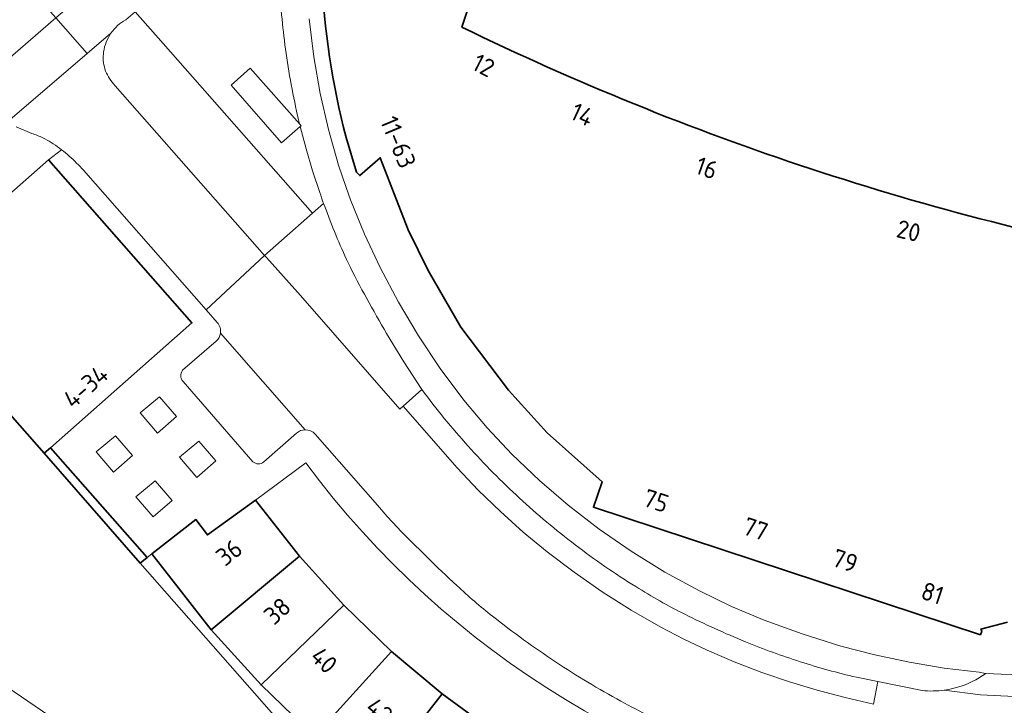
# Model space of a CAD drawing. Extents: x 150256 to 156914, y 461459 to 469481.
# Tile 531 of 656: x 154190 to 154264, y 467838 to 467889. Entities that reach past the tile are written whole.
import ezdxf
from ezdxf.enums import TextEntityAlignment as Align

# ---------------------------------------------------------------- set-up
doc = ezdxf.new("R2010")
doc.units = 0
doc.header["$LTSCALE"] = 0.75
for name, color, linetype, lineweight in [('B-RO-GK-KADEMUUR-GV', 251, 'CONTINUOUS', 35), ('B-RO-GR-GROENVOORZIENING-GV', 251, 'CONTINUOUS', 18), ('B-RO-IE-TERREINAFSCHEIDING_KUNSTMATIG_MUUR-G', 251, 'IE-TERREINAFSCHEIDING-KUNSTMATIG-DICHT', 18), ('B-RO-OG-BEBOUWING-GV', 6, 'CONTINUOUS', 35), ('B-RO-OG-BEBOUWING-T18', 1, 'CONTINUOUS', 18), ('B-RO-OG-WATER_SLOOT-GV', 251, 'CONTINUOUS', 18), ('B-RO-VH-VERHARDING_ASFALT-GV', 251, 'CONTINUOUS', 18), ('B-RO-VH-VERHARDING_BETON-GV', 251, 'CONTINUOUS', 18), ('B-RO-VH-VERHARDING_BETONSTRAATSTEEN-GV', 251, 'CONTINUOUS', 18), ('B-RO-VH-VERHARDING_STRAATBAKSTEEN-GV', 251, 'CONTINUOUS', 18)]:
    doc.layers.add(name, color=color, linetype=linetype, lineweight=lineweight)
doc.styles.add('NLCS-ISO-M200-T18', font='NLCS-ISO.ttf', dxfattribs={"height": 360})
doc.linetypes.add('IE-TERREINAFSCHEIDING-KUNSTMATIG-DICHT', pattern='A,8,-1,[82,NLCS.SHX,S=0.75,R=90,X=0,Y=0],-1', length=10)

msp = doc.modelspace()

# ---------------------------------------------------------------- linework, layer by layer
at = {"layer": 'B-RO-GK-KADEMUUR-GV'}
msp.add_lwpolyline([(154198.678, 467848.508), (154199.203, 467848.919), (154191.93, 467857.181), (154191.45, 467856.758)], close=True, dxfattribs=at)
msp.add_lwpolyline([(154198.678, 467848.508), (154199.203, 467848.919), (154191.93, 467857.181), (154191.45, 467856.758)], close=True, dxfattribs=at)
at = {"layer": 'B-RO-GR-GROENVOORZIENING-GV'}
for points in [[(154198.691, 467859.794), (154199.987, 467858.275), (154201.418, 467859.526), (154200.141, 467861.006)], [(154198.691, 467859.794), (154199.987, 467858.275), (154201.418, 467859.526), (154200.141, 467861.006)], [(154195.378, 467856.866), (154196.675, 467855.347), (154198.105, 467856.598), (154196.828, 467858.077)], [(154195.378, 467856.866), (154196.675, 467855.347), (154198.105, 467856.598), (154196.828, 467858.077)], [(154201.644, 467856.46), (154202.94, 467854.942), (154204.37, 467856.192), (154203.093, 467857.672)], [(154201.644, 467856.46), (154202.94, 467854.942), (154204.37, 467856.192), (154203.093, 467857.672)], [(154198.353, 467853.487), (154199.649, 467851.968), (154201.08, 467853.219), (154199.803, 467854.699)], [(154198.353, 467853.487), (154199.649, 467851.968), (154201.08, 467853.219), (154199.803, 467854.699)]]:
    msp.add_lwpolyline(points, close=True, dxfattribs=at)
at = {"layer": 'B-RO-IE-TERREINAFSCHEIDING_KUNSTMATIG_MUUR-G'}
msp.add_lwpolyline([(154198.678, 467848.508), (154222.847, 467821.045), (154224.045, 467822.161), (154228.645, 467819.77), (154234.056, 467817.337), (154239.628, 467815.3), (154245.257, 467813.7), (154250.992, 467812.468), (154256.976, 467811.609)], dxfattribs=at)
msp.add_lwpolyline([(154198.678, 467848.508), (154222.847, 467821.045), (154224.045, 467822.161), (154228.645, 467819.77), (154234.056, 467817.337), (154239.628, 467815.3), (154245.257, 467813.7), (154250.992, 467812.468), (154256.976, 467811.609)], dxfattribs=at)
at = {"layer": 'B-RO-OG-BEBOUWING-GV'}
for points in [[(154222.899, 467888.808), (154227.322, 467902.302), (154218.689, 467905.147), (154218.166, 467903.568), (154213.175, 467903.466), (154213.016, 467903.491), (154213.011, 467903.464)], [(154222.899, 467888.808), (154227.322, 467902.302), (154218.689, 467905.147), (154218.166, 467903.568), (154213.175, 467903.466), (154213.016, 467903.491), (154213.011, 467903.464)], [(154214.186, 467880.504), (154214.968, 467877.908), (154215.206, 467877.646), (154216.753, 467878.991), (154218.841, 467873.554), (154220.347, 467870.518), (154222.819, 467866.232), (154226.409, 467861.497), (154229.303, 467858.294), (154233.449, 467854.613), (154232.788, 467852.707), (154261.916, 467843.112), (154262.007, 467843.374), (154261.947, 467843.54), (154263.96, 467844.067)], [(154214.186, 467880.504), (154214.968, 467877.908), (154215.206, 467877.646), (154216.753, 467878.991), (154218.841, 467873.554), (154220.347, 467870.518), (154222.819, 467866.232), (154226.409, 467861.497), (154229.303, 467858.294), (154233.449, 467854.613), (154232.788, 467852.707), (154261.916, 467843.112), (154262.007, 467843.374), (154261.947, 467843.54), (154263.96, 467844.067)]]:
    msp.add_lwpolyline(points, dxfattribs=at)
for points in [[(154212.333, 467892.764, 0.053414), (154214.186, 467880.504)], [(154212.333, 467892.764, 0.053414), (154214.186, 467880.504)], [(154276.593, 467871.131, -0.067695), (154222.899, 467888.808)], [(154276.593, 467871.131, -0.067695), (154222.899, 467888.808)]]:
    msp.add_lwpolyline(points, format="xyb", dxfattribs=at)
for points in [[(154191.93, 467857.181), (154202.579, 467866.563), (154191.785, 467878.836), (154181.131, 467869.444), (154180.655, 467869.024), (154191.45, 467856.758)], [(154191.93, 467857.181), (154202.579, 467866.563), (154191.785, 467878.836), (154181.131, 467869.444), (154180.655, 467869.024), (154191.45, 467856.758)], [(154210.664, 467849.034), (154207.359, 467853.241), (154203.742, 467850.615), (154202.864, 467851.771), (154199.569, 467849.205), (154204.031, 467843.489)], [(154210.664, 467849.034), (154207.359, 467853.241), (154203.742, 467850.615), (154202.864, 467851.771), (154199.569, 467849.205), (154204.031, 467843.489)], [(154210.664, 467849.034), (154204.031, 467843.489), (154207.776, 467839.337), (154213.997, 467845.331)], [(154210.664, 467849.034), (154204.031, 467843.489), (154207.776, 467839.337), (154213.997, 467845.331)], [(154213.997, 467845.331), (154207.776, 467839.337), (154211.799, 467835.451), (154217.584, 467841.862)], [(154213.997, 467845.331), (154207.776, 467839.337), (154211.799, 467835.451), (154217.584, 467841.862)], [(154216.094, 467831.851), (154221.399, 467838.657), (154217.584, 467841.862), (154211.799, 467835.451)], [(154216.094, 467831.851), (154221.399, 467838.657), (154217.584, 467841.862), (154211.799, 467835.451)], [(154221.399, 467838.657), (154216.094, 467831.851), (154220.613, 467828.581), (154225.448, 467835.719)], [(154221.399, 467838.657), (154216.094, 467831.851), (154220.613, 467828.581), (154225.448, 467835.719)]]:
    msp.add_lwpolyline(points, close=True, dxfattribs=at)
at = {"layer": 'B-RO-OG-WATER_SLOOT-GV'}
for points in [[(154284.754, 467750.81), (154244.198, 467796.833), (154241.006, 467800.465), (154240.99, 467800.483), (154239.83, 467801.802), (154222.885, 467821.08), (154222.847, 467821.045), (154198.678, 467848.508), (154191.45, 467856.758), (154180.655, 467869.024)], [(154284.754, 467750.81), (154244.198, 467796.833), (154241.006, 467800.465), (154240.99, 467800.483), (154239.83, 467801.802), (154222.885, 467821.08), (154222.847, 467821.045), (154198.678, 467848.508), (154191.45, 467856.758), (154180.655, 467869.024)], [(154231.841, 467798.466), (154232.571, 467797.556), (154233.292, 467796.638), (154234.005, 467795.714), (154234.621, 467796.359), (154232.73, 467798.914), (154228.609, 467803.85), (154224.412, 467808.432), (154221.275, 467811.666), (154217.763, 467814.884), (154213.352, 467819.155), (154209.135, 467823.085), (154205.151, 467826.719), (154202.345, 467829.077), (154200.227, 467830.792), (154195.88, 467833.964), (154192.368, 467836.672), (154187.594, 467839.889)], [(154187.594, 467839.889), (154192.368, 467836.672), (154195.88, 467833.964), (154200.227, 467830.792), (154202.345, 467829.077), (154205.151, 467826.719), (154209.135, 467823.085), (154213.352, 467819.155), (154217.763, 467814.884), (154221.275, 467811.666), (154224.412, 467808.432), (154228.609, 467803.85), (154232.73, 467798.914), (154234.621, 467796.359), (154234.005, 467795.714), (154235.105, 467794.25), (154235.667, 467794.841), (154235.71, 467794.887), (154237.184, 467792.895), (154241.166, 467787.31), (154244.678, 467781.956), (154247.393, 467776.564)], [(154231.841, 467798.466), (154232.571, 467797.556), (154233.292, 467796.638), (154234.005, 467795.714), (154234.621, 467796.359), (154232.73, 467798.914), (154228.609, 467803.85), (154224.412, 467808.432), (154221.275, 467811.666), (154217.763, 467814.884), (154213.352, 467819.155), (154209.135, 467823.085), (154205.151, 467826.719), (154202.345, 467829.077), (154200.227, 467830.792), (154195.88, 467833.964), (154192.368, 467836.672), (154187.594, 467839.889)], [(154187.594, 467839.889), (154192.368, 467836.672), (154195.88, 467833.964), (154200.227, 467830.792), (154202.345, 467829.077), (154205.151, 467826.719), (154209.135, 467823.085), (154213.352, 467819.155), (154217.763, 467814.884), (154221.275, 467811.666), (154224.412, 467808.432), (154228.609, 467803.85), (154232.73, 467798.914), (154234.621, 467796.359), (154234.005, 467795.714), (154235.105, 467794.25), (154235.667, 467794.841), (154235.71, 467794.887), (154237.184, 467792.895), (154241.166, 467787.31), (154244.678, 467781.956), (154247.393, 467776.564)]]:
    msp.add_lwpolyline(points, dxfattribs=at)
at = {"layer": 'B-RO-VH-VERHARDING_ASFALT-GV'}
for points in [[(154199.942, 467895.978), (154192.328, 467889.497), (154194.687, 467886.813), (154196.483, 467888.346)], [(154199.942, 467895.978), (154192.328, 467889.497), (154194.687, 467886.813), (154196.483, 467888.346)], [(154182.984, 467881.417), (154192.328, 467889.497), (154189.522, 467892.695), (154187.091, 467895.417), (154172.75, 467883.114), (154176.644, 467878.642), (154177.27, 467879.145), (154177.892, 467879.621), (154179.506, 467880.781), (154180.075, 467881.14)], [(154182.984, 467881.417), (154192.328, 467889.497), (154189.522, 467892.695), (154187.091, 467895.417), (154172.75, 467883.114), (154176.644, 467878.642), (154177.27, 467879.145), (154177.892, 467879.621), (154179.506, 467880.781), (154180.075, 467881.14)], [(154187.619, 467880.782), (154194.687, 467886.813), (154192.328, 467889.497), (154182.984, 467881.417), (154182.979, 467881.41), (154182.962, 467881.383), (154177.955, 467877.078)], [(154187.619, 467880.782), (154194.687, 467886.813), (154192.328, 467889.497), (154182.984, 467881.417), (154182.979, 467881.41), (154182.962, 467881.383), (154177.955, 467877.078)], [(154211.638, 467874.808), (154200.415, 467887.569), (154198.305, 467889.968), (154197.593, 467889.367)], [(154211.638, 467874.808), (154200.415, 467887.569), (154198.305, 467889.968), (154197.593, 467889.367)], [(154196.483, 467888.346), (154194.687, 467886.813), (154187.619, 467880.782)], [(154196.483, 467888.346), (154194.687, 467886.813), (154187.619, 467880.782)], [(154194.423, 467878.045), (154203.636, 467867.549), (154208.031, 467871.646), (154196.811, 467884.399), (154196.674, 467884.554)], [(154194.423, 467878.045), (154203.636, 467867.549), (154208.031, 467871.646), (154196.811, 467884.399), (154196.674, 467884.554)], [(154196.674, 467884.554), (154196.811, 467884.399), (154208.031, 467871.646), (154211.638, 467874.808)], [(154196.674, 467884.554), (154196.811, 467884.399), (154208.031, 467871.646), (154211.638, 467874.808)], [(154189.343, 467881.309), (154190.529, 467880.821)], [(154189.343, 467881.309), (154190.529, 467880.821)], [(154191.972, 467880.142), (154192.141, 467880.033)], [(154191.972, 467880.142), (154192.141, 467880.033)]]:
    msp.add_lwpolyline(points, dxfattribs=at)
for points in [[(154196.483, 467888.346, -0.114048), (154197.593, 467889.367)], [(154197.593, 467889.367, 0.114048), (154196.483, 467888.346)], [(154196.483, 467888.346, -0.114048), (154197.593, 467889.367)], [(154197.593, 467889.367, 0.114048), (154196.483, 467888.346)], [(154196.483, 467888.346, 0.114815), (154195.93, 467886.942)], [(154195.93, 467886.942, -0.114815), (154196.483, 467888.346)], [(154196.483, 467888.346, 0.114815), (154195.93, 467886.942)], [(154195.93, 467886.942, -0.114815), (154196.483, 467888.346)], [(154195.93, 467886.942, 0.114111), (154196.028, 467885.662)], [(154196.028, 467885.662, -0.114111), (154195.93, 467886.942)], [(154195.93, 467886.942, 0.114111), (154196.028, 467885.662)], [(154196.028, 467885.662, -0.114111), (154195.93, 467886.942)], [(154196.028, 467885.662, 0.11393), (154196.674, 467884.554)], [(154196.674, 467884.554, -0.11393), (154196.028, 467885.662)], [(154196.028, 467885.662, 0.11393), (154196.674, 467884.554)], [(154196.674, 467884.554, -0.11393), (154196.028, 467885.662)], [(154190.529, 467880.821, -0.032391), (154191.362, 467880.48)], [(154190.529, 467880.821, -0.032391), (154191.362, 467880.48)], [(154191.362, 467880.48, -0.02451), (154191.972, 467880.142)], [(154191.362, 467880.48, -0.02451), (154191.972, 467880.142)], [(154192.141, 467880.033, -0.016082), (154192.758, 467879.591)], [(154192.141, 467880.033, -0.016082), (154192.758, 467879.591)], [(154192.758, 467879.591, -0.015934), (154193.349, 467879.107)], [(154192.758, 467879.591, -0.015934), (154193.349, 467879.107)], [(154193.349, 467879.107, -0.026216), (154194.423, 467878.045)], [(154193.349, 467879.107, -0.026216), (154194.423, 467878.045)]]:
    msp.add_lwpolyline(points, format="xyb", dxfattribs=at)
at = {"layer": 'B-RO-VH-VERHARDING_BETON-GV'}
msp.add_lwpolyline([(154210.684, 467881.502), (154206.962, 467885.719), (154205.539, 467884.45), (154209.328, 467880.099), (154210.726, 467881.331), (154210.788, 467881.385)], close=True, dxfattribs=at)
msp.add_lwpolyline([(154210.684, 467881.502), (154206.962, 467885.719), (154205.539, 467884.45), (154209.328, 467880.099), (154210.726, 467881.331), (154210.788, 467881.385)], close=True, dxfattribs=at)
at = {"layer": 'B-RO-VH-VERHARDING_BETONSTRAATSTEEN-GV'}
for points in [[(154209.154, 467892.32, 0.022486), (154209.618, 467887.159)], [(154209.154, 467892.32, 0.022486), (154209.618, 467887.159)], [(154209.618, 467887.159, 0.024988), (154210.603, 467881.841)], [(154209.618, 467887.159, 0.024988), (154210.603, 467881.841)], [(154191.362, 467880.48, 0.032391), (154190.529, 467880.821)], [(154191.362, 467880.48, 0.032391), (154190.529, 467880.821)], [(154191.972, 467880.142, 0.02451), (154191.362, 467880.48)], [(154191.972, 467880.142, 0.02451), (154191.362, 467880.48)], [(154192.758, 467879.591, 0.016082), (154192.141, 467880.033)], [(154192.758, 467879.591, 0.016082), (154192.141, 467880.033)], [(154193.349, 467879.107, 0.015934), (154192.758, 467879.591)], [(154193.349, 467879.107, 0.015934), (154192.758, 467879.591)], [(154194.423, 467878.045, 0.026216), (154193.349, 467879.107)], [(154194.423, 467878.045, 0.026216), (154193.349, 467879.107)], [(154212.195, 467876.37, 0.003648), (154212.484, 467875.553)], [(154212.195, 467876.37, 0.003648), (154212.484, 467875.553)], [(154212.566, 467875.329, 0.020611), (154214.329, 467871.078)], [(154212.566, 467875.329, 0.020611), (154214.329, 467871.078)], [(154214.329, 467871.078, 0.009762), (154215.735, 467868.4)], [(154214.329, 467871.078, 0.009762), (154215.735, 467868.4)], [(154215.735, 467868.4, 0.008475), (154217.221, 467865.777)], [(154215.735, 467868.4, 0.008475), (154217.221, 467865.777)], [(154204.474, 467866.595, -0.223852), (154204.723, 467865.795)], [(154204.723, 467865.795, 0.223852), (154204.474, 467866.595)], [(154204.474, 467866.595, -0.223852), (154204.723, 467865.795)], [(154204.723, 467865.795, 0.223852), (154204.474, 467866.595)], [(154204.723, 467865.795, -0.183868), (154204.391, 467865.186)], [(154204.391, 467865.186, 0.183868), (154204.723, 467865.795)], [(154204.723, 467865.795, -0.183868), (154204.391, 467865.186)], [(154204.391, 467865.186, 0.183868), (154204.723, 467865.795)], [(154201.868, 467863.002, 0.350956), (154201.907, 467862.15)], [(154201.907, 467862.15, -0.350956), (154201.868, 467863.002)], [(154201.868, 467863.002, 0.350956), (154201.907, 467862.15)], [(154201.907, 467862.15, -0.350956), (154201.868, 467863.002)], [(154223.358, 467857.298, -0.023436), (154219.88, 467861.547)], [(154219.88, 467861.547, 0.023436), (154223.358, 467857.298)], [(154223.358, 467857.298, -0.023436), (154219.88, 467861.547)], [(154219.88, 467861.547, 0.023436), (154223.358, 467857.298)], [(154210.453, 467858.28, -0.180559), (154211.09, 467858.529)], [(154211.09, 467858.529, 0.180559), (154210.453, 467858.28)], [(154210.453, 467858.28, -0.180559), (154211.09, 467858.529)], [(154211.09, 467858.529, 0.180559), (154210.453, 467858.28)], [(154211.09, 467858.529, -0.221635), (154211.845, 467858.194)], [(154211.845, 467858.194, 0.221635), (154211.09, 467858.529)], [(154211.09, 467858.529, -0.221635), (154211.845, 467858.194)], [(154211.845, 467858.194, 0.221635), (154211.09, 467858.529)], [(154227.217, 467853.394, -0.023316), (154223.358, 467857.298)], [(154223.358, 467857.298, 0.023316), (154227.217, 467853.394)], [(154227.217, 467853.394, -0.023316), (154223.358, 467857.298)], [(154223.358, 467857.298, 0.023316), (154227.217, 467853.394)], [(154207.158, 467856.127, 0.379685), (154207.985, 467856.119)], [(154207.985, 467856.119, -0.379685), (154207.158, 467856.127)], [(154207.158, 467856.127, 0.379685), (154207.985, 467856.119)], [(154207.985, 467856.119, -0.379685), (154207.158, 467856.127)], [(154211.149, 467856.034, 0.196205), (154255.511, 467829.144)], [(154211.149, 467856.034, 0.196205), (154255.511, 467829.144)], [(154231.411, 467849.88, -0.023354), (154227.217, 467853.394)], [(154227.217, 467853.394, 0.023354), (154231.411, 467849.88)], [(154231.411, 467849.88, -0.023354), (154227.217, 467853.394)], [(154227.217, 467853.394, 0.023354), (154231.411, 467849.88)], [(154218.033, 467851.184, 0.011855), (154222.513, 467846.807)], [(154222.513, 467846.807, -0.011855), (154218.033, 467851.184)], [(154218.033, 467851.184, 0.011855), (154222.513, 467846.807)], [(154222.513, 467846.807, -0.011855), (154218.033, 467851.184)], [(154235.971, 467846.731, -0.023476), (154231.411, 467849.88)], [(154231.411, 467849.88, 0.023476), (154235.971, 467846.731)], [(154235.971, 467846.731, -0.023476), (154231.411, 467849.88)], [(154231.411, 467849.88, 0.023476), (154235.971, 467846.731)], [(154222.513, 467846.807, 0.021223), (154225.202, 467844.502)], [(154225.202, 467844.502, -0.021223), (154222.513, 467846.807)], [(154222.513, 467846.807, 0.021223), (154225.202, 467844.502)], [(154225.202, 467844.502, -0.021223), (154222.513, 467846.807)], [(154239.66, 467844.658, -0.023596), (154235.971, 467846.731)], [(154235.971, 467846.731, 0.023596), (154239.66, 467844.658)], [(154239.66, 467844.658, -0.023596), (154235.971, 467846.731)], [(154235.971, 467846.731, 0.023596), (154239.66, 467844.658)], [(154225.202, 467844.502, 0.020602), (154229.94, 467841.078)], [(154229.94, 467841.078, -0.020602), (154225.202, 467844.502)], [(154225.202, 467844.502, 0.020602), (154229.94, 467841.078)], [(154229.94, 467841.078, -0.020602), (154225.202, 467844.502)], [(154244.225, 467842.584, -0.019724), (154239.66, 467844.658)], [(154239.66, 467844.658, 0.019724), (154244.225, 467842.584)], [(154244.225, 467842.584, -0.019724), (154239.66, 467844.658)], [(154239.66, 467844.658, 0.019724), (154244.225, 467842.584)], [(154248.349, 467841.085, -0.019685), (154244.225, 467842.584)], [(154244.225, 467842.584, 0.019685), (154248.349, 467841.085)], [(154248.349, 467841.085, -0.019685), (154244.225, 467842.584)], [(154244.225, 467842.584, 0.019685), (154248.349, 467841.085)], [(154229.94, 467841.078, 0.021582), (154234.856, 467838.12)], [(154234.856, 467838.12, -0.021582), (154229.94, 467841.078)], [(154229.94, 467841.078, 0.021582), (154234.856, 467838.12)], [(154234.856, 467838.12, -0.021582), (154229.94, 467841.078)], [(154252.577, 467839.912, -0.01969), (154248.349, 467841.085)], [(154248.349, 467841.085, 0.01969), (154252.577, 467839.912)], [(154252.577, 467839.912, -0.01969), (154248.349, 467841.085)], [(154248.349, 467841.085, 0.01969), (154252.577, 467839.912)], [(154262.078, 467840.036, -0.086592), (154259.898, 467839.083)], [(154259.898, 467839.083, 0.086592), (154262.078, 467840.036)], [(154262.078, 467840.036, -0.086592), (154259.898, 467839.083)], [(154259.898, 467839.083, 0.086592), (154262.078, 467840.036)], [(154262.31, 467840.2, -0.013186), (154262.078, 467840.036)], [(154262.078, 467840.036, 0.013186), (154262.31, 467840.2)], [(154262.31, 467840.2, -0.013186), (154262.078, 467840.036)], [(154262.078, 467840.036, 0.013186), (154262.31, 467840.2)], [(154257.525, 467838.916, 0.059037), (154259.185, 467838.948)], [(154259.185, 467838.948, -0.059037), (154257.525, 467838.916)], [(154257.525, 467838.916, 0.059037), (154259.185, 467838.948)], [(154259.185, 467838.948, -0.059037), (154257.525, 467838.916)], [(154259.898, 467839.083, -0.026495), (154259.185, 467838.948)], [(154259.185, 467838.948, 0.026495), (154259.898, 467839.083)], [(154259.898, 467839.083, -0.026495), (154259.185, 467838.948)], [(154259.185, 467838.948, 0.026495), (154259.898, 467839.083)], [(154234.856, 467838.12, 0.02179), (154239.35, 467835.91)], [(154239.35, 467835.91, -0.02179), (154234.856, 467838.12)], [(154234.856, 467838.12, 0.02179), (154239.35, 467835.91)], [(154239.35, 467835.91, -0.02179), (154234.856, 467838.12)]]:
    msp.add_lwpolyline(points, format="xyb", dxfattribs=at)
for points in [[(154262.31, 467840.2), (154262.3, 467840.2), (154261.811, 467840.293), (154259.18, 467840.608), (154256.567, 467841.044), (154253.971, 467841.595), (154251.411, 467842.266), (154248.505, 467843.173), (154245.643, 467844.208), (154243.176, 467845.24), (154240.767, 467846.404), (154238.163, 467847.826), (154235.634, 467849.386), (154233.216, 467851.057), (154230.887, 467852.853), (154228.723, 467854.715), (154226.656, 467856.688), (154224.785, 467858.675), (154223.029, 467860.764), (154221.256, 467863.124), (154219.616, 467865.582), (154218.114, 467868.12), (154216.749, 467870.733), (154215.563, 467873.24), (154214.518, 467875.813), (154214.192, 467876.756), (154213.611, 467878.44), (154212.847, 467881.111), (154212.22, 467883.826), (154211.74, 467886.573), (154211.394, 467889.444)], [(154262.31, 467840.2), (154262.3, 467840.2), (154261.811, 467840.293), (154259.18, 467840.608), (154256.567, 467841.044), (154253.971, 467841.595), (154251.411, 467842.266), (154248.505, 467843.173), (154245.643, 467844.208), (154243.176, 467845.24), (154240.767, 467846.404), (154238.163, 467847.826), (154235.634, 467849.386), (154233.216, 467851.057), (154230.887, 467852.853), (154228.723, 467854.715), (154226.656, 467856.688), (154224.785, 467858.675), (154223.029, 467860.764), (154221.256, 467863.124), (154219.616, 467865.582), (154218.114, 467868.12), (154216.749, 467870.733), (154215.563, 467873.24), (154214.518, 467875.813), (154214.192, 467876.756), (154213.611, 467878.44), (154212.847, 467881.111), (154212.22, 467883.826), (154211.74, 467886.573), (154211.394, 467889.444)], [(154190.529, 467880.821), (154189.343, 467881.309)], [(154190.529, 467880.821), (154189.343, 467881.309)], [(154210.603, 467881.841), (154210.63, 467881.728), (154210.657, 467881.615), (154210.684, 467881.502), (154210.788, 467881.385), (154210.726, 467881.331)], [(154210.603, 467881.841), (154210.63, 467881.728), (154210.657, 467881.615), (154210.684, 467881.502), (154210.788, 467881.385), (154210.726, 467881.331)], [(154210.726, 467881.331), (154211.165, 467879.662), (154211.655, 467878.008), (154212.195, 467876.37)], [(154210.726, 467881.331), (154211.165, 467879.662), (154211.655, 467878.008), (154212.195, 467876.37)], [(154187.078, 467880.301), (154180.229, 467874.417), (154181.167, 467873.288), (154179.222, 467871.617), (154180.555, 467870.099), (154181.131, 467869.444), (154191.785, 467878.836), (154192.758, 467879.591)], [(154187.078, 467880.301), (154180.229, 467874.417), (154181.167, 467873.288), (154179.222, 467871.617), (154180.555, 467870.099), (154181.131, 467869.444), (154191.785, 467878.836), (154192.758, 467879.591)], [(154192.141, 467880.033), (154191.972, 467880.142)], [(154192.141, 467880.033), (154191.972, 467880.142)], [(154192.758, 467879.591), (154191.785, 467878.836), (154202.579, 467866.563), (154191.93, 467857.181), (154199.203, 467848.919), (154199.569, 467849.205), (154202.864, 467851.771), (154203.742, 467850.615), (154207.359, 467853.241), (154211.149, 467856.034)], [(154192.758, 467879.591), (154191.785, 467878.836), (154202.579, 467866.563), (154191.93, 467857.181), (154199.203, 467848.919), (154199.569, 467849.205), (154202.864, 467851.771), (154203.742, 467850.615), (154207.359, 467853.241), (154211.149, 467856.034)], [(154204.474, 467866.595), (154203.636, 467867.549), (154194.423, 467878.045)], [(154204.474, 467866.595), (154203.636, 467867.549), (154194.423, 467878.045)], [(154212.484, 467875.553), (154212.566, 467875.329)], [(154212.484, 467875.553), (154212.566, 467875.329)], [(154257.525, 467838.916), (154254.185, 467839.588), (154253.874, 467837.902), (154251.74, 467838.382), (154249.625, 467838.942), (154247.536, 467839.573), (154245.469, 467840.28), (154243.389, 467841.075), (154241.349, 467841.946), (154239.58, 467842.777), (154237.856, 467843.684), (154235.625, 467844.968), (154233.456, 467846.351), (154231.345, 467847.808), (154229.3, 467849.36), (154227.514, 467850.831), (154225.789, 467852.373), (154224.127, 467853.986), (154222.54, 467855.666), (154218.467, 467860.3), (154218.222, 467860.084), (154210.754, 467868.618), (154208.181, 467871.48), (154208.031, 467871.646), (154203.636, 467867.549), (154204.474, 467866.595)], [(154257.525, 467838.916), (154254.185, 467839.588), (154253.874, 467837.902), (154251.74, 467838.382), (154249.625, 467838.942), (154247.536, 467839.573), (154245.469, 467840.28), (154243.389, 467841.075), (154241.349, 467841.946), (154239.58, 467842.777), (154237.856, 467843.684), (154235.625, 467844.968), (154233.456, 467846.351), (154231.345, 467847.808), (154229.3, 467849.36), (154227.514, 467850.831), (154225.789, 467852.373), (154224.127, 467853.986), (154222.54, 467855.666), (154218.467, 467860.3), (154218.222, 467860.084), (154210.754, 467868.618), (154208.181, 467871.48), (154208.031, 467871.646), (154203.636, 467867.549), (154204.474, 467866.595)], [(154211.09, 467858.529), (154204.723, 467865.795)], [(154204.723, 467865.795), (154211.09, 467858.529)], [(154211.09, 467858.529), (154204.723, 467865.795)], [(154204.723, 467865.795), (154211.09, 467858.529)], [(154217.221, 467865.777), (154218.519, 467863.642), (154219.88, 467861.547)], [(154217.221, 467865.777), (154218.519, 467863.642), (154219.88, 467861.547)], [(154204.391, 467865.186), (154201.868, 467863.002)], [(154201.868, 467863.002), (154204.391, 467865.186)], [(154204.391, 467865.186), (154201.868, 467863.002)], [(154201.868, 467863.002), (154204.391, 467865.186)], [(154201.907, 467862.15), (154207.158, 467856.127)], [(154207.158, 467856.127), (154201.907, 467862.15)], [(154201.907, 467862.15), (154207.158, 467856.127)], [(154207.158, 467856.127), (154201.907, 467862.15)], [(154219.88, 467861.547), (154218.467, 467860.3), (154222.54, 467855.666), (154224.127, 467853.986), (154225.789, 467852.373), (154227.514, 467850.831), (154229.3, 467849.36), (154231.345, 467847.808), (154233.456, 467846.351), (154235.625, 467844.968), (154237.856, 467843.684), (154239.58, 467842.777), (154241.349, 467841.946), (154243.389, 467841.075), (154245.469, 467840.28), (154247.536, 467839.573), (154249.625, 467838.942), (154251.74, 467838.382), (154253.874, 467837.902), (154254.185, 467839.588), (154252.577, 467839.912)], [(154219.88, 467861.547), (154218.467, 467860.3), (154222.54, 467855.666), (154224.127, 467853.986), (154225.789, 467852.373), (154227.514, 467850.831), (154229.3, 467849.36), (154231.345, 467847.808), (154233.456, 467846.351), (154235.625, 467844.968), (154237.856, 467843.684), (154239.58, 467842.777), (154241.349, 467841.946), (154243.389, 467841.075), (154245.469, 467840.28), (154247.536, 467839.573), (154249.625, 467838.942), (154251.74, 467838.382), (154253.874, 467837.902), (154254.185, 467839.588), (154252.577, 467839.912)], [(154207.985, 467856.119), (154210.453, 467858.28)], [(154210.453, 467858.28), (154207.985, 467856.119)], [(154207.985, 467856.119), (154210.453, 467858.28)], [(154210.453, 467858.28), (154207.985, 467856.119)], [(154211.845, 467858.194), (154216.547, 467852.857), (154217.271, 467852.003), (154218.033, 467851.184)], [(154218.033, 467851.184), (154217.271, 467852.003), (154216.547, 467852.857), (154211.845, 467858.194)], [(154211.845, 467858.194), (154216.547, 467852.857), (154217.271, 467852.003), (154218.033, 467851.184)], [(154218.033, 467851.184), (154217.271, 467852.003), (154216.547, 467852.857), (154211.845, 467858.194)], [(154271.909, 467840.843), (154270.709, 467840.617), (154269.496, 467840.435), (154268.269, 467840.288), (154267.043, 467840.191), (154265.856, 467840.128), (154264.669, 467840.115), (154263.483, 467840.142), (154262.31, 467840.2)], [(154271.909, 467840.843), (154270.709, 467840.617), (154269.496, 467840.435), (154268.269, 467840.288), (154267.043, 467840.191), (154265.856, 467840.128), (154264.669, 467840.115), (154263.483, 467840.142), (154262.31, 467840.2)], [(154252.577, 467839.912), (154254.185, 467839.588), (154257.525, 467838.916)], [(154252.577, 467839.912), (154254.185, 467839.588), (154257.525, 467838.916)], [(154259.185, 467838.948), (154261.923, 467838.586), (154265.514, 467838.413), (154269.091, 467838.751), (154272.7, 467839.355), (154274.465, 467839.645)], [(154274.465, 467839.645), (154272.7, 467839.355), (154269.091, 467838.751), (154265.514, 467838.413), (154261.923, 467838.586), (154259.185, 467838.948)], [(154259.185, 467838.948), (154261.923, 467838.586), (154265.514, 467838.413), (154269.091, 467838.751), (154272.7, 467839.355), (154274.465, 467839.645)], [(154274.465, 467839.645), (154272.7, 467839.355), (154269.091, 467838.751), (154265.514, 467838.413), (154261.923, 467838.586), (154259.185, 467838.948)]]:
    msp.add_lwpolyline(points, dxfattribs=at)
for points in [[(154198.691, 467859.794), (154200.141, 467861.006), (154201.418, 467859.526), (154199.987, 467858.275)], [(154198.691, 467859.794), (154200.141, 467861.006), (154201.418, 467859.526), (154199.987, 467858.275)], [(154195.378, 467856.866), (154196.828, 467858.077), (154198.105, 467856.598), (154196.675, 467855.347)], [(154195.378, 467856.866), (154196.828, 467858.077), (154198.105, 467856.598), (154196.675, 467855.347)], [(154201.644, 467856.46), (154203.093, 467857.672), (154204.37, 467856.192), (154202.94, 467854.942)], [(154201.644, 467856.46), (154203.093, 467857.672), (154204.37, 467856.192), (154202.94, 467854.942)], [(154198.353, 467853.487), (154199.803, 467854.699), (154201.08, 467853.219), (154199.649, 467851.968)], [(154198.353, 467853.487), (154199.803, 467854.699), (154201.08, 467853.219), (154199.649, 467851.968)]]:
    msp.add_lwpolyline(points, close=True, dxfattribs=at)
at = {"layer": 'B-RO-VH-VERHARDING_STRAATBAKSTEEN-GV'}
for points in [[(154233.185, 467920.211), (154228.786, 467906.727), (154220.124, 467909.571), (154220.644, 467911.118), (154216.324, 467914.479), (154216.24, 467914.513), (154216.127, 467914.559), (154216.151, 467914.615), (154215.176, 467915.373), (154214.403, 467913.391), (154213.714, 467911.382), (154212.634, 467907.524), (154211.829, 467903.44), (154213.011, 467903.464), (154213.016, 467903.491), (154213.175, 467903.466), (154218.166, 467903.568), (154218.689, 467905.147), (154227.322, 467902.302), (154222.899, 467888.808)], [(154233.185, 467920.211), (154228.786, 467906.727), (154220.124, 467909.571), (154220.644, 467911.118), (154216.324, 467914.479), (154216.24, 467914.513), (154216.127, 467914.559), (154216.151, 467914.615), (154215.176, 467915.373), (154214.403, 467913.391), (154213.714, 467911.382), (154212.634, 467907.524), (154211.829, 467903.44), (154213.011, 467903.464), (154213.016, 467903.491), (154213.175, 467903.466), (154218.166, 467903.568), (154218.689, 467905.147), (154227.322, 467902.302), (154222.899, 467888.808)], [(154202.168, 467893.236), (154198.305, 467889.968), (154200.415, 467887.569), (154211.638, 467874.808), (154212.484, 467875.553)], [(154202.168, 467893.236), (154198.305, 467889.968), (154200.415, 467887.569), (154211.638, 467874.808), (154212.484, 467875.553)], [(154212.195, 467876.37), (154211.655, 467878.008), (154211.165, 467879.662), (154210.726, 467881.331), (154209.328, 467880.099), (154205.539, 467884.45), (154206.962, 467885.719), (154210.684, 467881.502), (154210.657, 467881.615), (154210.63, 467881.728), (154210.603, 467881.841)], [(154212.195, 467876.37), (154211.655, 467878.008), (154211.165, 467879.662), (154210.726, 467881.331), (154209.328, 467880.099), (154205.539, 467884.45), (154206.962, 467885.719), (154210.684, 467881.502), (154210.657, 467881.615), (154210.63, 467881.728), (154210.603, 467881.841)], [(154212.566, 467875.329), (154212.484, 467875.553), (154211.638, 467874.808), (154208.031, 467871.646), (154208.181, 467871.48)], [(154212.566, 467875.329), (154212.484, 467875.553), (154211.638, 467874.808), (154208.031, 467871.646), (154208.181, 467871.48)], [(154208.181, 467871.48), (154210.754, 467868.618), (154218.222, 467860.084), (154218.467, 467860.3), (154219.88, 467861.547), (154218.519, 467863.642), (154217.221, 467865.777)], [(154208.181, 467871.48), (154210.754, 467868.618), (154218.222, 467860.084), (154218.467, 467860.3), (154219.88, 467861.547), (154218.519, 467863.642), (154217.221, 467865.777)]]:
    msp.add_lwpolyline(points, dxfattribs=at)
for points in [[(154209.618, 467887.159, -0.022486), (154209.154, 467892.32)], [(154209.618, 467887.159, -0.022486), (154209.154, 467892.32)], [(154222.899, 467888.808, 0.067695), (154276.593, 467871.131)], [(154222.899, 467888.808, 0.067695), (154276.593, 467871.131)], [(154210.603, 467881.841, -0.024988), (154209.618, 467887.159)], [(154210.603, 467881.841, -0.024988), (154209.618, 467887.159)], [(154212.484, 467875.553, -0.003648), (154212.195, 467876.37)], [(154212.484, 467875.553, -0.003648), (154212.195, 467876.37)], [(154214.329, 467871.078, -0.020611), (154212.566, 467875.329)], [(154214.329, 467871.078, -0.020611), (154212.566, 467875.329)], [(154215.735, 467868.4, -0.009762), (154214.329, 467871.078)], [(154215.735, 467868.4, -0.009762), (154214.329, 467871.078)], [(154217.221, 467865.777, -0.008475), (154215.735, 467868.4)], [(154217.221, 467865.777, -0.008475), (154215.735, 467868.4)]]:
    msp.add_lwpolyline(points, format="xyb", dxfattribs=at)

# ---------------------------------------------------------------- texts
at = {"layer": 'B-RO-OG-BEBOUWING-T18', "style": 'NLCS-ISO-M200-T18'}
for s, rotation, p in [('12', 333.4, (154224.521, 467885.934)), ('12', 333.4, (154224.521, 467885.934)), ('14', 335.1, (154231.952, 467882.233)), ('14', 335.1, (154231.952, 467882.233)), ('11-63', 292.6, (154218.104, 467880.164)), ('11-63', 292.6, (154218.104, 467880.164)), ('16', 340.7, (154241.312, 467878.218)), ('16', 340.7, (154241.312, 467878.218)), ('20', 346.4, (154256.509, 467873.487)), ('20', 346.4, (154256.509, 467873.487)), ('4-34', 41.3, (154194.575, 467861.778)), ('4-34', 41.3, (154194.575, 467861.778)), ('75', 341.8, (154237.502, 467853.187)), ('75', 341.8, (154237.502, 467853.187)), ('77', 341.8, (154244.993, 467851.065)), ('77', 341.8, (154244.993, 467851.065)), ('36', 38.2, (154205.371, 467849.297)), ('36', 38.2, (154205.371, 467849.297)), ('79', 341.8, (154251.728, 467848.68)), ('79', 341.8, (154251.728, 467848.68)), ('81', 341.6, (154258.304, 467846.242)), ('81', 341.6, (154258.304, 467846.242)), ('38', 42, (154209.001, 467844.903)), ('38', 42, (154209.001, 467844.903)), ('40', 316, (154212.519, 467841.196)), ('40', 316, (154212.519, 467841.196)), ('42', 320, (154216.68, 467837.397)), ('42', 320, (154216.68, 467837.397))]:
    msp.add_text(s, height=1.35, rotation=rotation, dxfattribs=at).set_placement(p, align=Align.MIDDLE)

doc.saveas('drawing.dxf')
